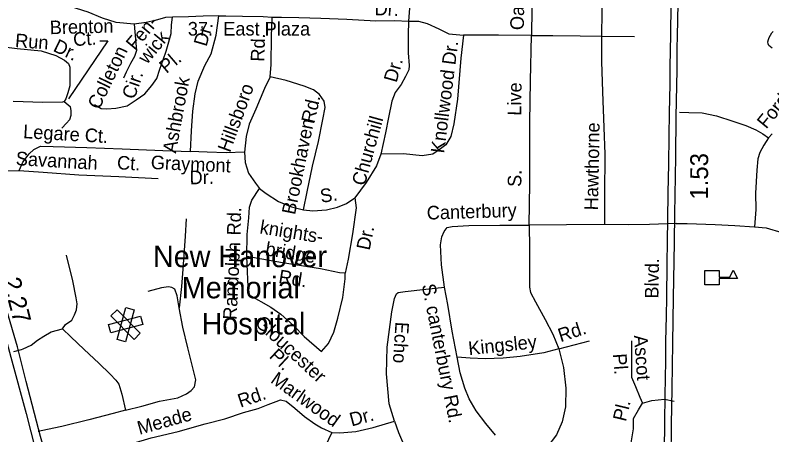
# Model space of a CAD drawing. Extents: x 2290055 to 2389491, y 66597 to 237875.
# Drawn here: x 2325414 to 2330699, y 166761 to 169694 of the extents above; entities that cross this region are included whole.
import ezdxf

# ---------------------------------------------------------------- set-up
doc = ezdxf.new("R2010")
doc.units = 0
for name, color, linetype in [('Exist Cultural Educational Facility Elementary CELL', 7, 'Continuous'), ('Exist Cultural Hospital CELL', 7, 'Continuous'), ('Exist Cultural Hospital Label', 7, 'Continuous'), ('Exist Hydrographic Pond Under 1500 Sq Ft', 7, 'Continuous'), ('Exist Road Non-System Type 51', 7, 'Continuous'), ('Exist Road Non-System Type 51 Label', 7, 'Continuous'), ('Exist Road Secondary Mileage Hundredths English Label', 7, 'Continuous'), ('Exist Road Secondary Type 51 Divided Attributed', 7, 'Continuous'), ('Exist Road Secondary Type 51 Label', 7, 'Continuous')]:
    doc.layers.add(name, color=color, linetype=linetype)

msp = doc.modelspace()

# ---------------------------------------------------------------- linework, layer by layer
at = {"layer": 'Exist Cultural Educational Facility Elementary CELL'}
msp.add_lwpolyline([(2330232.2, 167909.8), (2330330.2, 167909.8), (2330330.2, 167863.8), (2330405.3, 167863.8), (2330429.5, 167910.8), (2330458.7, 167854.2), (2330330.2, 167854.2), (2330330.2, 167808.1), (2330232.2, 167808.1)], close=True, dxfattribs=at)
at = {"layer": 'Exist Cultural Hospital CELL'}
for points in [[(2326184.8, 167412.1), (2326126.1, 167428.2), (2326187.4, 167650.9), (2326246, 167634.8)], [(2326082, 167472.9), (2326066.7, 167531.7), (2326290.1, 167590.1), (2326305.5, 167531.2)], [(2326083.3, 167592.3), (2326126.6, 167635), (2326288.8, 167470.6), (2326245.6, 167427.9)]]:
    msp.add_lwpolyline(points, close=True, dxfattribs=at)
at = {"layer": 'Exist Hydrographic Pond Under 1500 Sq Ft'}
msp.add_lwpolyline([(2330702, 169463), (2330678, 169482.6), (2330672.5, 169493.1), (2330672, 169508.2), (2330675, 169523.3), (2330680.7, 169538.4), (2330699.2, 169570.4), (2330708.7, 169579.7)], dxfattribs=at)
at = {"layer": 'Exist Road Non-System Type 51'}
for p, q in [((2329512, 169546.6), (2329740.1, 169545.5)), ((2330701.5, 168863.2), (2330676.6, 168836.2)), ((2325640.3, 166798.3), (2325574.2, 166783.7))]:
    msp.add_line(p, q, dxfattribs=at)
for points in [[(2328600.5, 170741), (2328474.2, 170747.8), (2328348.2, 170748.7), (2328302.6, 170739), (2328270.1, 170697.7), (2328247.1, 170624.9), (2328209.3, 170469.2), (2328190.1, 170340.4), (2328186.6, 170228.4), (2328175.4, 170005.7), (2328176.3, 169833.8), (2328161.6, 169651.1)], [(2329512, 169546.6), (2329513.3, 169718.7), (2329518.9, 170035), (2329524.2, 170357.1), (2329525.9, 170510.3)], [(2326246.4, 169630.8), (2326120.2, 169641.2), (2326023.8, 169673.3), (2325923.4, 169713.5), (2325798.9, 169753.7), (2325742.7, 169769.8), (2325662.4, 169814), (2325618.2, 169874.3), (2325590.1, 169966.8), (2325582.1, 170051.2), (2325578, 170195.9), (2325566, 170355.6)], [(2329031, 170310.8), (2329029.4, 170219.7), (2329024.8, 169931.4), (2329021.8, 169551.2)], [(2325968.9, 169068.2), (2326016.1, 169042), (2326055.5, 169039.4), (2326118.4, 169044.6), (2326197.1, 169060.4), (2326260.1, 169102.4), (2326320.5, 169144.4), (2326370.3, 169202.2), (2326404.4, 169252), (2326425.4, 169315.1), (2326449, 169380.7), (2326470, 169441.1), (2326488.4, 169506.7), (2326504.1, 169564.5), (2326506.7, 169624.9), (2326513.9, 169678.6)], [(2326463.5, 169676.9), (2326393.3, 169657.2), (2326329, 169641.2), (2326246.4, 169630.8)], [(2326513.9, 169678.6), (2326463.5, 169676.9)], [(2326837.4, 169688.6), (2326728.6, 169686.4), (2326624.2, 169682.4), (2326513.9, 169678.6)], [(2326639, 168740.5), (2326645.4, 168884.8), (2326655.7, 169023.4), (2326670.9, 169144.1), (2326693.7, 169232.9), (2326739.3, 169340.8), (2326784, 169422.6), (2326818.8, 169553.9), (2326828.3, 169620.3), (2326837.4, 169688.6)], [(2326837.4, 169688.6), (2326885.7, 169688.5), (2327001.6, 169687.2), (2327147.8, 169683.2), (2327210, 169679.4)], [(2327194.6, 169262.6), (2327203, 169348.9), (2327205.5, 169543.3), (2327210, 169679.4)], [(2327210, 169679.4), (2327274, 169679.9), (2327396.2, 169676.9), (2327548.3, 169672.7), (2327730.7, 169666.2), (2327933.3, 169654.2), (2328065.2, 169655.1), (2328161.6, 169651.1)], [(2328161.6, 169651.1), (2328159.4, 169555.1), (2328160.1, 169431.1), (2328165.6, 169341.1), (2328162.9, 169311.1), (2328140.8, 169264.3), (2328111.1, 169209), (2328069, 169153.1), (2328045.5, 169092.5), (2328022.2, 168977.3), (2328000.5, 168870.5), (2327968.2, 168723.2)], [(2328161.6, 169651.1), (2328231.4, 169651.9), (2328292.1, 169636.2), (2328373.7, 169597.4), (2328443, 169564.1), (2328545.4, 169554.3)], [(2326246.4, 169630.8), (2326257.8, 169497.3), (2326261.5, 169446.1), (2326248.7, 169404.1), (2326221.3, 169356.6), (2326190.3, 169296.3), (2326170.2, 169252.4)], [(2328545.4, 169554.3), (2328527.8, 169393.5), (2328503.1, 169106.3), (2328478, 168935.3), (2328457.3, 168846.5), (2328421.9, 168787.1), (2328375, 168751.4), (2328332.2, 168723.4), (2328256.9, 168710.6), (2328126.1, 168723.5), (2327968.2, 168723.2)], [(2329021.8, 169551.2), (2328789.6, 169553.8), (2328545.4, 169554.3)], [(2329004.3, 168225.9), (2329008.5, 168518.2), (2329009.7, 168944.5), (2329014.3, 169234.9), (2329021.8, 169551.2)], [(2329021.8, 169551.2), (2329169.8, 169550.8), (2329359.9, 169548.5), (2329512, 169546.6)], [(2329532.2, 168230.7), (2329531.8, 168438.8), (2329534.7, 168723.1), (2329527.3, 168908.9), (2329519.4, 169158.7), (2329511, 169370.4), (2329512, 169546.6)], [(2325064.7, 169498.3), (2325293, 169477.3), (2325429.4, 169461.6), (2325597.3, 169443.2), (2325699.7, 169411.7), (2325760, 169380.2), (2325786.3, 169356.5), (2325796.8, 169330.3), (2325796.8, 169293.5), (2325796.8, 169199), (2325783.6, 169151.7), (2325767.9, 169109.7), (2325757.4, 169091.3)], [(2327194.6, 169262.6), (2327155.9, 169181), (2327095.3, 169036.8), (2327049.5, 168932.9), (2327027, 168846.1), (2327015.3, 168735.3)], [(2327427.3, 168333.5), (2327454.6, 168458.6), (2327491.4, 168638.3), (2327532.5, 168811.9), (2327562.5, 168965.1), (2327579.3, 169047.8), (2327573.5, 169093.5), (2327539.6, 169138.4), (2327498.2, 169170.6), (2327433.2, 169198.2), (2327307.6, 169237.2), (2327194.6, 169262.6)], [(2325757.4, 169091.3), (2325744.3, 169086.1), (2325607.8, 169083.5), (2325400.6, 169091.3)], [(2325757.4, 169091.3), (2325799.4, 169054.6), (2325804.6, 169025.7), (2325804.6, 168991.6), (2325794.1, 168962.7), (2325773.1, 168939.1), (2325741.7, 168904.9)], [(2330054.8, 169016.2), (2330119.5, 169014.4), (2330213.5, 169009.9), (2330312.5, 168989.9), (2330427.8, 168952.4), (2330517, 168922.2), (2330586.4, 168892.7), (2330637.4, 168864.9), (2330676.6, 168836.2)], [(2330676.6, 168836.2), (2330642.5, 168785), (2330614.7, 168733.7), (2330600.4, 168689.1), (2330593.6, 168611.1), (2330584, 168448.6), (2330586.5, 168334.5), (2330577.2, 168214.3)], [(2325441.8, 168607.1), (2325467.6, 168666.2), (2325511.3, 168724.1), (2325546.2, 168755.3), (2325591.3, 168777.1), (2325679.2, 168776.7), (2325915.5, 168769.9), (2326162, 168759.7), (2326446.7, 168748.9), (2326639, 168740.5)], [(2327015.3, 168735.3), (2326887.4, 168732.2), (2326755.4, 168735.2), (2326639, 168740.5)], [(2327015.3, 168735.3), (2327022.1, 168663.7), (2327045, 168590.5), (2327093.8, 168518.5), (2327121.5, 168481.6)], [(2327968.2, 168723.2), (2327937.4, 168639.9), (2327865.9, 168523.2), (2327786, 168417.9)], [(2325101.7, 168604.2), (2325267.4, 168604.9), (2325441.8, 168607.1)], [(2325441.8, 168607.1), (2325610.2, 168595.7), (2325859.1, 168577.7), (2326139.8, 168566.8), (2326412.5, 168551.6)], [(2327033, 168008), (2327036.1, 168160.2), (2327045.6, 168276.4), (2327050.5, 168350.8), (2327068.6, 168401.4), (2327121.5, 168481.6)], [(2327121.5, 168481.6), (2327168.8, 168447.3), (2327253, 168392.6), (2327344.5, 168354.2), (2327427.3, 168333.5)], [(2327427.3, 168333.5), (2327493.6, 168326.3), (2327589.4, 168334), (2327666.9, 168351.2), (2327727.9, 168377.6), (2327786, 168417.9)], [(2327786, 168417.9), (2327797, 168346.2), (2327770.1, 168165.3), (2327741, 167987.9), (2327718.9, 167890.8)], [(2326609.6, 168271.3), (2326602.3, 168148.9), (2326585.5, 167918.2), (2326576.2, 167797.7), (2326560.1, 167649)], [(2328413, 167792.3), (2328391, 167949.6), (2328385.5, 168089.5), (2328395.2, 168143.7), (2328411.7, 168182.4), (2328432.6, 168209.2), (2328466.4, 168216.8), (2328582, 168223.3), (2328800.2, 168226), (2329004.3, 168225.9)], [(2329532.2, 168230.7), (2329266.1, 168228.4), (2329004.3, 168225.9)], [(2329004.3, 168225.9), (2329006.4, 168065.8), (2329006, 167877.8), (2329007.4, 167791.8), (2329012.7, 167756.3), (2329049.5, 167689.5), (2329116.3, 167568), (2329170.3, 167464.2), (2329212.5, 167361.8)], [(2330032.1, 168236.7), (2329844.3, 168231.3), (2329696.4, 168227.4), (2329532.2, 168230.7)], [(2330032.1, 168236.7), (2330108.2, 168237.8), (2330304.4, 168231.4), (2330440.6, 168222.7), (2330577.2, 168214.3)], [(2330577.2, 168214.3), (2330659.5, 168207.4), (2330768.7, 168175.6), (2330856.8, 168123.3), (2331008.8, 168023.3), (2331139, 167916.2), (2331319, 167771.4), (2331453.5, 167658.6), (2331554.8, 167576.6), (2331614.2, 167644.9), (2331722.9, 167775.2), (2331812.5, 167891)], [(2325745.7, 167502.9), (2325766.6, 167531.7), (2325811.3, 167561.3), (2325829.8, 167600.1), (2325842.6, 167634.8), (2325848.8, 167677), (2325841.2, 167718.7), (2325816.5, 167837.9), (2325773.3, 168016)], [(2327044.7, 167741.3), (2327033, 168008)], [(2327718.9, 167890.8), (2327680.7, 167893.6), (2327547.7, 167920.2), (2327281.8, 167963.8), (2327033, 168008)], [(2327553, 167344.3), (2327603.5, 167398.6), (2327641.2, 167477.7), (2327668.7, 167577.4), (2327703, 167721.7), (2327720.2, 167852.3), (2327718.9, 167890.8)], [(2326560.1, 167649), (2326545, 167732.5), (2326529.1, 167777.8), (2326508.5, 167791.1), (2326486.3, 167796.1), (2326436.4, 167788.2), (2326341.6, 167762.5)], [(2328064.1, 166856.2), (2328027.1, 166978.8), (2328007, 167188.1), (2328013.4, 167374.4), (2328045.7, 167619.9), (2328063.9, 167714.5), (2328076.8, 167745.2), (2328090.5, 167755.5), (2328138.1, 167763.7), (2328283.5, 167779.3), (2328413, 167792.3)], [(2328502.6, 167303.8), (2328467.2, 167484.6), (2328435.8, 167671.4), (2328413, 167792.3)], [(2327044.7, 167741.3), (2327200.3, 167654.3), (2327270.3, 167603.6), (2327359.7, 167523.1), (2327434.1, 167448.6), (2327553, 167344.3)], [(2326184.4, 166933.8), (2326299.2, 166960.7), (2326423.8, 166995.5), (2326551.2, 167020.5), (2326612.1, 167046.9), (2326645, 167070.2), (2326667.9, 167097), (2326676.2, 167145.6), (2326657.1, 167220.6), (2326621.4, 167369.5), (2326585.4, 167514.2), (2326560.1, 167649)], [(2325470.7, 167362.6), (2325526.1, 167388.2), (2325570.7, 167421.8), (2325615.5, 167451.5), (2325666.5, 167479.8), (2325745.7, 167502.9)], [(2325745.7, 167502.9), (2325803.8, 167445.2), (2325897.5, 167356.7), (2325999.5, 167260.9), (2326078.2, 167185.9), (2326118, 167143.5), (2326139.1, 167116.1), (2326160, 167045.1), (2326184.4, 166933.8)], [(2329212.5, 167361.8), (2329426.3, 167417.4)], [(2329720.1, 167417.1), (2329720.1, 167328.6), (2329720.1, 167240.1), (2329720.1, 167164.9), (2329746.6, 167098.6), (2329777.5, 167023.3), (2329795.2, 166983.5)], [(2325406, 167342.9), (2325459.4, 167357.4), (2325470.7, 167362.6)], [(2329212.5, 167361.8), (2329107.6, 167333.7), (2328942.5, 167309.1), (2328822.8, 167296.5), (2328697, 167291.5), (2328592.8, 167297.2), (2328502.6, 167303.8)], [(2329212.5, 167361.8), (2329243.6, 167231.1), (2329259.4, 167087.6), (2329258.4, 166955.7), (2329234.6, 166852.7), (2329196.2, 166760.9), (2329127.8, 166672.2), (2329087.8, 166614.8), (2329030.7, 166546.3)], [(2328770.3, 166758.1), (2328700.7, 166841.4), (2328635.2, 166929), (2328585.9, 167013.1), (2328555.1, 167087.7), (2328522.6, 167194.7), (2328502.6, 167303.8)], [(2326028.1, 166587.6), (2326060.8, 166614.8), (2326101.3, 166652.5), (2326144.5, 166672.3), (2326231.6, 166701.7), (2326364.1, 166739.1), (2326552.3, 166784.6), (2326742.2, 166838.1), (2326878.9, 166873.3), (2327009.2, 166916.6), (2327112.1, 166944.6), (2327181.2, 166973.2), (2327238.2, 166993.6), (2327267.9, 167004.9), (2327308.3, 166996.3), (2327368.3, 166946.8), (2327434.6, 166889.4), (2327506.5, 166838.1), (2327553.6, 166810.1), (2327625.1, 166776.8)], [(2329795.2, 166983.5), (2329861.5, 167001.2), (2329949.9, 167010.1), (2330017.2, 166996.6)], [(2329612.3, 166422.6), (2329640.5, 166453.9), (2329667, 166533.6), (2329706.8, 166648.6), (2329733.3, 166803.5), (2329733.3, 166874.2), (2329768.7, 166936.2), (2329795.2, 166983.5)], [(2326184.4, 166933.8), (2326099.3, 166910.7), (2325928.8, 166865.9), (2325740.6, 166820.4), (2325640.3, 166798.3)], [(2327625.1, 166776.8), (2327683, 166775.2), (2327792.9, 166783.5), (2327915.8, 166812.3), (2328064.1, 166856.2)], [(2328064.1, 166856.2), (2328091.2, 166777.2), (2328126.5, 166696.6)], [(2327625.1, 166776.8), (2327580.8, 166679.2), (2327532.3, 166543.1), (2327497, 166423.9), (2327478, 166299.1), (2327457.6, 166149.9), (2327454.3, 166035.9), (2327462.2, 165934.1)]]:
    msp.add_lwpolyline(points, dxfattribs=at)
at = {"layer": 'Exist Road Non-System Type 51 Label'}
msp.add_lwpolyline([(2326005.1, 169514.3), (2326060.7, 169514.3), (2325786, 169109.6)], dxfattribs=at)
at = {"layer": 'Exist Road Secondary Type 51 Divided Attributed'}
for points in [[(2329993.2, 169769), (2329990.6, 169555.7), (2329987.2, 169335.3), (2329985.9, 169212.1), (2329982.4, 169011.6), (2329980.7, 168847.5), (2329976.7, 168652), (2329973.3, 168451.1), (2329970.2, 168263.7), (2329968.5, 168116.7), (2329965.9, 167953.9), (2329962.9, 167718), (2329960.7, 167593.1), (2329957.7, 167413.8), (2329956.4, 167278.5), (2329952, 167035.3), (2329948.6, 166849.5), (2329948.1, 166646.1)], [(2329981.9, 165590.4), (2329984.5, 165797.8), (2329987.2, 166002.2), (2329988.8, 166119.3), (2329991.4, 166296.6), (2329994.1, 166431.9), (2329995.7, 166593.6), (2329999.4, 166830.9), (2330003.6, 167084.5), (2330008.9, 167402.8), (2330013.2, 167721.2), (2330015.8, 167845.1), (2330019.5, 168106.3), (2330021.7, 168304.7), (2330025.3, 168566.8), (2330028.5, 168706.8), (2330030.6, 168982.2), (2330037.6, 169311.6), (2330039.2, 169463.3), (2330040.2, 169546.2), (2330043.9, 169775.9)], [(2326636, 163184.7), (2326572.3, 163397.9), (2326519.2, 163568.1), (2326433.1, 163826.9), (2326350.5, 164091.6), (2326134.6, 164795.2), (2326047.9, 165069.7), (2325985.5, 165280.9), (2325897.3, 165589.1), (2325719.1, 166252.3), (2325640.4, 166578.4), (2325592.2, 166750.3), (2325491, 167134.2), (2325430, 167375.8), (2325356.2, 167629.6), (2325212.2, 168176.7), (2325101.7, 168604.2)], [(2325044.3, 168586.9), (2325241.1, 167837.5), (2325383.3, 167304.6), (2325491.5, 166909.8), (2325623.1, 166387.5), (2325733.4, 165967.2), (2325792.8, 165742.2), (2325862.9, 165488.1), (2325930.8, 165227), (2325996.6, 165016.8), (2326081.4, 164764.2), (2326303.8, 164080.2), (2326386.4, 163815.6), (2326472.5, 163556.7), (2326525.6, 163386.5), (2326589.3, 163173.5)]]:
    msp.add_lwpolyline(points, dxfattribs=at)

# ---------------------------------------------------------------- texts
at = {"layer": 'Exist Cultural Hospital Label'}
for s, p in [('New Hanover', (2326377.2, 167932.8)), ('Memorial', (2326578.3, 167714.9)), ('Hospital', (2326716.3, 167462.7))]:
    msp.add_text(s, height=150, dxfattribs=at).set_placement(p)
at = {"layer": 'Exist Road Non-System Type 51 Label'}
for s, rotation, p in [('Oak', 89.0869, (2328966.9, 169588.5)), ('Dr.', 357.6813, (2327923.2, 169694)), ('Brenton ', 1.4628, (2325657.4, 169560.3)), ('Fen-', 50.0548, (2326252.3, 169440.9)), ('Dr.', 73.8194, (2326750.3, 169469.7)), ('Run', 355.5225, (2325411.6, 169471.1)), ('Ct.', 3.819, (2325822.7, 169476.8)), ('wick ', 50.0548, (2326335.2, 169345.9)), ('Rd.', 88.4845, (2327154.5, 169367.5)), ('Dr.', 334.1722, (2325673.5, 169445.1)), ('Knollwood Dr.', 82.7574, (2328410.3, 168725.3)), ('Colleton', 64.3041, (2326001.3, 169028.4)), ('Pl.', 40.4389, (2326471.5, 169281.9)), ('Dr.', 74.2504, (2328078, 169217.7)), ('Cir.', 71.0389, (2326247.3, 169100.1)), ('Fordham', 50.6673, (2330660.1, 168893.7)), ('Ashbrook', 79.5346, (2326537, 168724.9)), ('Hillsboro', 69.9844, (2326914.6, 168729.5)), ('Live', 89.0869, (2328948.4, 168990.5)), ('Rd.', 77.1828, (2327503.6, 168932.8)), ('Brookhaven', 78.5218, (2327368.9, 168294.7)), ('Churchill', 74.5707, (2327855.4, 168495.9)), ('Legare Ct.', 356.6514, (2325468.5, 168834.3)), ('Hawthorne', 88.9165, (2329485.1, 168329.2)), ('Savannah', 356.6514, (2325417, 168645.9)), ('Ct.', 356.8224, (2326124.1, 168616.9)), ('Graymont', 357.478, (2326360.4, 168618.8)), ('Dr.', 1.3845, (2326633.8, 168511.2)), ('S.', 89.0869, (2328949.4, 168492.8)), ('S.', 8.8811, (2327552.1, 168381.6)), ('Rd.', 88.3137, (2326988.4, 168153.2)), ('Canterbury', 1.7986, (2328290.5, 168264.8)), ('knights-', 350.7111, (2327118.5, 168169.3)), ('Dr.', 78.2646, (2327889.5, 168046.1)), ('Randolph', 87.2758, (2326961.1, 167562.9)), ('bridge', 350.7111, (2327156.9, 168016.9)), ('Rd.', 350.6829, (2327249.7, 167822.9)), ('S. canterbury Rd.', 281.2421, (2328253.7, 167807)), ('Gloucester', 317.1499, (2327083, 167535.1)), ('Echo', 266.4061, (2328071, 167552.6)), ('Rd.', 18.2864, (2329224.1, 167407.8)), ('Kingsley', 5.8581, (2328584.1, 167317.5)), ('Ascot', 274.1829, (2329735.4, 167455.5)), ('Pl.', 317.1499, (2327183.4, 167304.2)), ('Pl.', 274.1829, (2329589.4, 167326.3)), ('Marlwood', 324.5012, (2327191.9, 167130.8)), ('Rd.', 18.827, (2326988.4, 166949.8)), ('Pl.', 76.4838, (2329679.4, 166849.5)), ('Meade', 15.6468, (2326282.8, 166760.8)), ('Dr.', 15.0852, (2327764.4, 166819.2))]:
    msp.add_text(s, height=95, rotation=rotation, dxfattribs=at).set_placement(p)
msp.add_text('37.  East Plaza', height=95, dxfattribs=at).set_placement((2326620.5, 169550.9))
at = {"layer": 'Exist Road Secondary Mileage Hundredths English Label'}
for s, rotation, p in [('1.53', 89.7153, (2330253.2, 168404.4)), ('2.27', 284.4847, (2325326.5, 167843.6))]:
    msp.add_text(s, height=125, rotation=rotation, dxfattribs=at).set_placement(p)
at = {"layer": 'Exist Road Secondary Type 51 Label'}
msp.add_text('Blvd.', height=95, rotation=89.0386, dxfattribs=at).set_placement((2329907.1, 167712.6))

doc.saveas('drawing.dxf')
